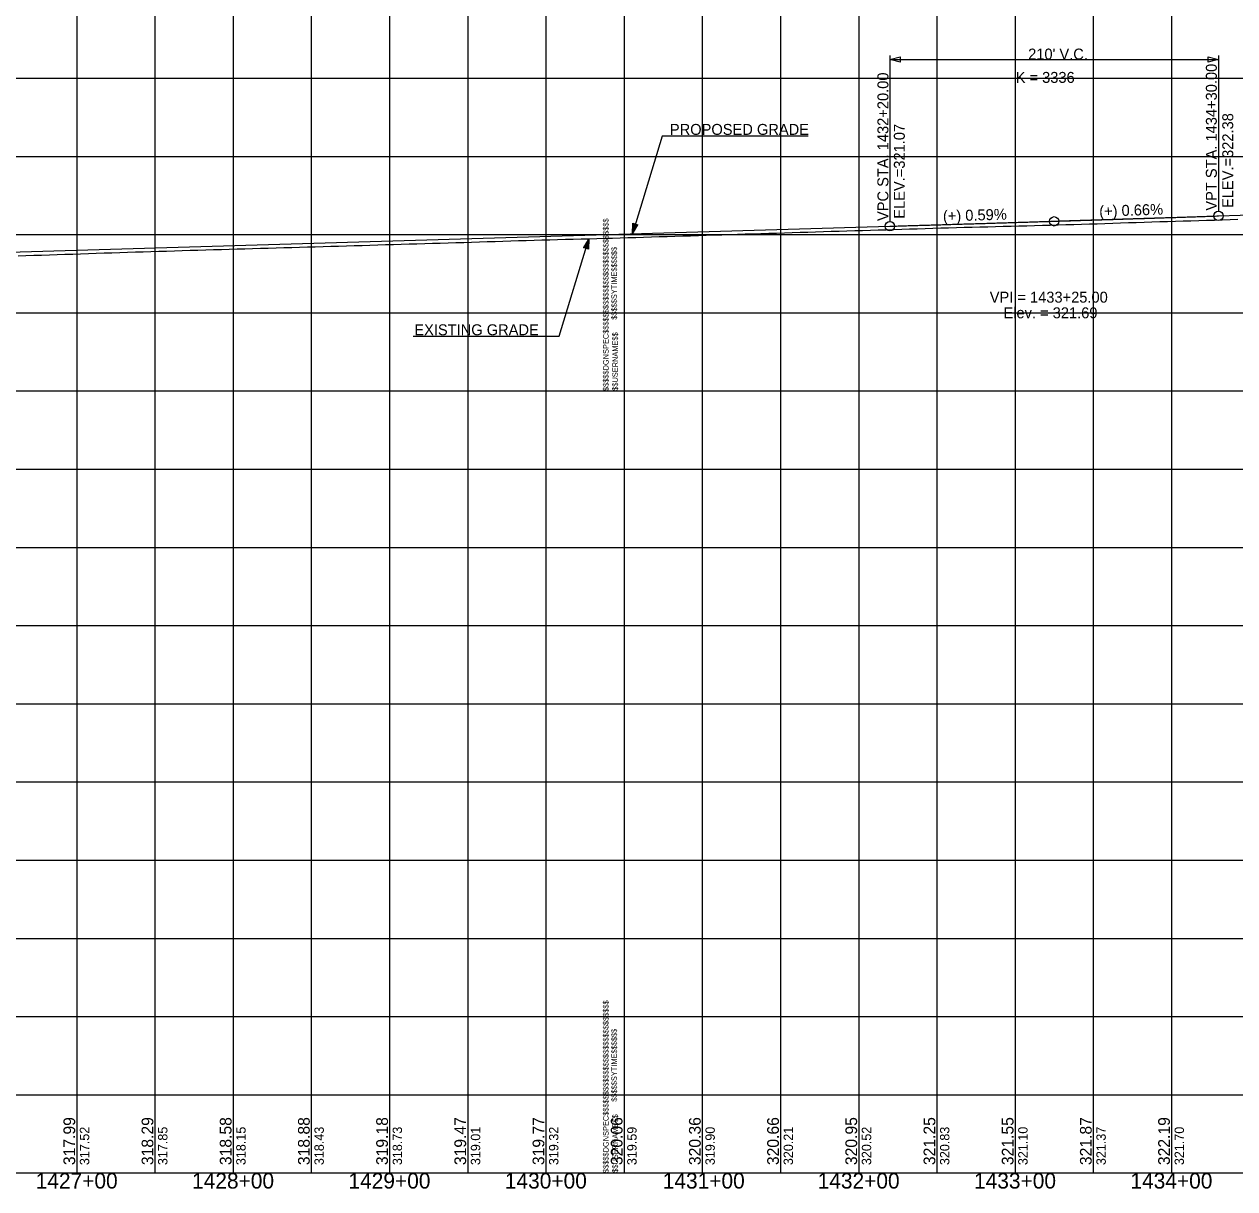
# Model space of a CAD drawing. Extents: x -90830 to 2015517, y -20856 to 836331.
# Drawn here: x 31590 to 32364, y -10807 to -10063 of the extents above; entities that cross this region are included whole.
import ezdxf

# ---------------------------------------------------------------- set-up
doc = ezdxf.new("R2010")
doc.units = 0
for name, color, linetype in [('Level 1', 7, 'Continuous'), ('RD_DDB_GradeTX', 7, 'Continuous'), ('RD_DDB_Profile_Elev', 7, 'Continuous'), ('RD_DDB_Profile_EX', 7, 'Continuous'), ('RD_DDB_Profile_Lbl', 7, 'Continuous'), ('RD_DDB_Profile_PR', 7, 'Continuous'), ('RD_DDB_StaTX', 7, 'Continuous'), ('RD_DDB_StripGrade', 7, 'Continuous'), ('RD_DDB_VCLbl', 7, 'Continuous'), ('RD_GPK_Profile_Cell', 7, 'Continuous'), ('RD_PD_Final_TX', 7, 'Continuous'), ('RD_TX_Drainage', 7, 'Continuous')]:
    doc.layers.add(name, color=color, linetype=linetype)

msp = doc.modelspace()

# ---------------------------------------------------------------- linework, layer by layer
at = {"layer": 'Level 1'}
for p, q in [((31623.46, -9797.12), (31623.46, -10297.12)), ((31673.46, -9797.12), (31673.46, -10297.12)), ((31723.46, -9797.12), (31723.46, -10297.12)), ((31773.46, -9797.12), (31773.46, -10297.12)), ((31823.46, -9797.12), (31823.46, -10297.12)), ((31873.46, -9797.12), (31873.46, -10297.12)), ((31923.46, -9797.12), (31923.46, -10297.12)), ((31973.46, -9797.12), (31973.46, -10297.12)), ((31973.46, -9797.12), (31973.46, -10297.12)), ((31973.46, -9797.12), (31973.46, -10297.12)), ((32023.46, -9797.12), (32023.46, -10297.12)), ((32073.46, -9797.12), (32073.46, -10297.12)), ((32123.46, -9797.12), (32123.46, -10297.12)), ((32173.46, -9797.12), (32173.46, -10297.12)), ((32223.46, -9797.12), (32223.46, -10297.12)), ((32273.46, -9797.12), (32273.46, -10297.12)), ((32323.46, -9797.12), (32323.46, -10297.12)), ((30373.46, -10097.12), (31973.46, -10097.12)), ((31973.46, -10097.12), (33573.46, -10097.12)), ((30373.46, -10147.12), (31973.46, -10147.12)), ((31973.46, -10147.12), (33573.46, -10147.12)), ((30373.46, -10197.12), (31973.46, -10197.12)), ((31973.46, -10197.12), (33573.46, -10197.12)), ((30373.46, -10247.12), (31973.46, -10247.12)), ((31973.46, -10247.12), (33573.46, -10247.12)), ((30373.46, -10297.12), (31973.46, -10297.12)), ((30373.46, -10297.12), (31973.46, -10297.12)), ((31623.46, -10297.12), (31623.46, -10797.12)), ((31673.46, -10297.12), (31673.46, -10797.12)), ((31723.46, -10297.12), (31723.46, -10797.12)), ((31773.46, -10297.12), (31773.46, -10797.12)), ((31823.46, -10297.12), (31823.46, -10797.12)), ((31873.46, -10297.12), (31873.46, -10797.12)), ((31923.46, -10297.12), (31923.46, -10797.12)), ((31973.46, -10297.12), (33573.46, -10297.12)), ((31973.46, -10297.12), (31973.46, -10797.12)), ((31973.46, -10297.12), (31973.46, -10797.12)), ((31973.46, -10297.12), (33573.46, -10297.12)), ((31973.46, -10297.12), (31973.46, -10797.12)), ((32023.46, -10297.12), (32023.46, -10797.12)), ((32073.46, -10297.12), (32073.46, -10797.12)), ((32123.46, -10297.12), (32123.46, -10797.12)), ((32173.46, -10297.12), (32173.46, -10797.12)), ((32223.46, -10297.12), (32223.46, -10797.12)), ((32273.46, -10297.12), (32273.46, -10797.12)), ((32323.46, -10297.12), (32323.46, -10797.12)), ((30373.46, -10347.12), (31973.46, -10347.12)), ((31973.46, -10347.12), (33573.46, -10347.12)), ((30373.46, -10397.12), (31973.46, -10397.12)), ((31973.46, -10397.12), (33573.46, -10397.12)), ((30373.46, -10447.12), (31973.46, -10447.12)), ((31973.46, -10447.12), (33573.46, -10447.12)), ((30373.46, -10497.12), (31973.46, -10497.12)), ((31973.46, -10497.12), (33573.46, -10497.12)), ((30373.46, -10547.12), (31973.46, -10547.12)), ((31973.46, -10547.12), (33573.46, -10547.12)), ((30373.46, -10597.12), (31973.46, -10597.12)), ((31973.46, -10597.12), (33573.46, -10597.12)), ((30373.46, -10647.12), (31973.46, -10647.12)), ((31973.46, -10647.12), (33573.46, -10647.12)), ((30373.46, -10697.12), (31973.46, -10697.12)), ((31973.46, -10697.12), (33573.46, -10697.12)), ((30373.46, -10747.12), (31973.46, -10747.12)), ((31973.46, -10747.12), (33573.46, -10747.12)), ((30373.46, -10797.12), (31973.46, -10797.12)), ((31973.46, -10797.12), (33573.46, -10797.12))]:
    msp.add_line(p, q, dxfattribs=at)
at = {"layer": 'RD_DDB_GradeTX'}
for p, q in [((32319.42, -10186.33), (32251.46, -10188.56)), ((32177.49, -10190.76), (32245.46, -10188.74))]:
    msp.add_line(p, q, dxfattribs=at)
msp.add_circle((32248.46, -10188.65), 3, dxfattribs=at)
at = {"layer": 'RD_DDB_Profile_EX'}
for points in [[(31920.95, -10200.57), (31925.95, -10200.43), (31930.95, -10200.3), (31935.95, -10200.16), (31940.95, -10200.01), (31945.95, -10199.87), (31950.95, -10199.74), (31955.95, -10199.62), (31960.95, -10199.5), (31965.95, -10199.38), (31970.95, -10199.24), (31975.95, -10199.07), (31980.95, -10198.9), (31985.95, -10198.73), (31990.95, -10198.58), (31995.95, -10198.44), (32000.95, -10198.31), (32005.95, -10198.18), (32010.95, -10198.03), (32015.95, -10197.86), (32020.95, -10197.7), (32025.95, -10197.53), (32030.95, -10197.36), (32035.95, -10197.19), (32040.95, -10197.01), (32045.95, -10196.84), (32050.95, -10196.68), (32055.95, -10196.55), (32060.95, -10196.41), (32065.95, -10196.28), (32070.95, -10196.13), (32075.95, -10195.98), (32080.95, -10195.82), (32085.95, -10195.67), (32090.95, -10195.51), (32095.95, -10195.33), (32100.95, -10195.16), (32105.95, -10194.99), (32110.95, -10194.84), (32115.95, -10194.7), (32120.95, -10194.57), (32125.95, -10194.43), (32130.95, -10194.29), (32135.95, -10194.14), (32140.95, -10193.99), (32145.95, -10193.84), (32150.95, -10193.68), (32155.95, -10193.51), (32160.95, -10193.35), (32165.95, -10193.18), (32170.95, -10193.02), (32175.95, -10192.88), (32180.95, -10192.74), (32185.95, -10192.6), (32190.95, -10192.47), (32195.95, -10192.33), (32200.95, -10192.21), (32205.95, -10192.08), (32210.95, -10191.95), (32215.95, -10191.83), (32220.95, -10191.69), (32225.95, -10191.56), (32230.95, -10191.43), (32235.95, -10191.31), (32240.95, -10191.18), (32245.95, -10191.06), (32250.95, -10190.92), (32255.95, -10190.77), (32260.95, -10190.63), (32265.95, -10190.48), (32270.95, -10190.33), (32275.95, -10190.16), (32280.95, -10190), (32285.95, -10189.83), (32290.95, -10189.67), (32295.95, -10189.49), (32300.95, -10189.32), (32305.95, -10189.15), (32310.95, -10188.99), (32315.95, -10188.85), (32320.95, -10188.71), (32325.95, -10188.56), (32330.95, -10188.42), (32335.95, -10188.28), (32340.95, -10188.13), (32345.95, -10187.99), (32350.95, -10187.83), (32355.95, -10187.67), (32360.95, -10187.51), (32365.95, -10187.34)], [(31585.95, -10210.68), (31590.95, -10210.53), (31595.95, -10210.38), (31600.95, -10210.23), (31605.95, -10210.08), (31610.95, -10209.92), (31615.95, -10209.75), (31620.95, -10209.58), (31625.95, -10209.41), (31630.95, -10209.23), (31635.95, -10209.06), (31640.95, -10208.88), (31645.95, -10208.7), (31650.95, -10208.54), (31655.95, -10208.4), (31660.95, -10208.26), (31665.95, -10208.12), (31670.95, -10207.97), (31675.95, -10207.81), (31680.95, -10207.64), (31685.95, -10207.48), (31690.95, -10207.31), (31695.95, -10207.16), (31700.95, -10207), (31705.95, -10206.84), (31710.95, -10206.7), (31715.95, -10206.56), (31720.95, -10206.43), (31725.95, -10206.3), (31730.95, -10206.16), (31735.95, -10206.01), (31740.95, -10205.87), (31745.95, -10205.72), (31750.95, -10205.58), (31755.95, -10205.45), (31760.95, -10205.31), (31765.95, -10205.17), (31770.95, -10205.04), (31775.95, -10204.9), (31780.95, -10204.77), (31785.95, -10204.63), (31790.95, -10204.49), (31795.95, -10204.33), (31800.95, -10204.17), (31805.95, -10204.02), (31810.95, -10203.87), (31815.95, -10203.71), (31820.95, -10203.56), (31825.95, -10203.41), (31830.95, -10203.27), (31835.95, -10203.12), (31840.95, -10202.98), (31845.95, -10202.84), (31850.95, -10202.7), (31855.95, -10202.56), (31860.95, -10202.42), (31865.95, -10202.28), (31870.95, -10202.13), (31875.95, -10201.97), (31880.95, -10201.8), (31885.95, -10201.63), (31890.95, -10201.47), (31895.95, -10201.3), (31900.95, -10201.14), (31905.95, -10200.98), (31910.95, -10200.83), (31915.95, -10200.7), (31920.95, -10200.57)]]:
    msp.add_lwpolyline(points, dxfattribs=at)
at = {"layer": 'RD_DDB_Profile_PR'}
for p, q in [((32353.46, -10185.21), (32518.46, -10179.81)), ((31183.46, -10220.19), (32143.46, -10191.76))]:
    msp.add_line(p, q, dxfattribs=at)
msp.add_spline([(32143.46, -10191.76), (32147.66, -10191.64), (32151.86, -10191.51), (32156.06, -10191.39), (32160.26, -10191.26), (32164.46, -10191.14), (32168.66, -10191.01), (32172.86, -10190.89), (32177.06, -10190.76), (32181.26, -10190.63), (32185.46, -10190.51), (32189.66, -10190.38), (32193.86, -10190.25), (32198.06, -10190.12), (32202.26, -10190), (32206.46, -10189.87), (32210.66, -10189.74), (32214.86, -10189.61), (32219.06, -10189.48), (32223.26, -10189.35), (32227.46, -10189.22), (32231.66, -10189.09), (32235.86, -10188.96), (32240.06, -10188.83), (32244.26, -10188.7), (32248.46, -10188.57), (32252.66, -10188.44), (32256.86, -10188.31), (32261.06, -10188.18), (32265.26, -10188.05), (32269.46, -10187.91), (32273.66, -10187.78), (32277.86, -10187.65), (32282.06, -10187.51), (32286.26, -10187.38), (32290.46, -10187.25), (32294.66, -10187.11), (32298.86, -10186.98), (32303.06, -10186.85), (32307.26, -10186.71), (32311.46, -10186.58), (32315.66, -10186.44), (32319.86, -10186.31), (32324.06, -10186.17), (32328.26, -10186.03), (32332.46, -10185.9), (32336.66, -10185.76), (32340.86, -10185.63), (32345.06, -10185.49), (32349.26, -10185.35), (32353.46, -10185.21)], degree=3, dxfattribs=at)
at = {"layer": 'RD_DDB_VCLbl'}
for p, q in [((32143.46, -10082.71), (32143.46, -10188.76)), ((32143.46, -10085.21), (32353.46, -10085.21)), ((32353.46, -10082.71), (32353.46, -10182.21))]:
    msp.add_line(p, q, dxfattribs=at)
for centre in [(32353.46, -10185.21), (32143.46, -10191.76)]:
    msp.add_circle(centre, 3, dxfattribs=at)
at = {"layer": 'RD_GPK_Profile_Cell'}
msp.add_line((4823.46, -10797.12), (75223.46, -10797.12), dxfattribs=at)
at = {"layer": 'RD_PD_Final_TX'}
for p, q in [((31978.76, -10196.57), (31979.1, -10189.9)), ((31980.65, -10190.38), (31978.76, -10196.57)), ((31978.76, -10196.57), (31982.2, -10190.85)), ((31979.1, -10189.9), (31982.2, -10190.85)), ((31950.95, -10199.74), (31947.51, -10205.46)), ((31949.06, -10205.94), (31950.95, -10199.74)), ((31950.95, -10199.74), (31950.61, -10206.41)), ((31950.61, -10206.41), (31947.51, -10205.46))]:
    msp.add_line(p, q, dxfattribs=at)
for points in [[(32091.2, -10134.2), (31997.82, -10134.2), (31978.76, -10196.57)], [(31980.59, -10190.44), (31978.82, -10196.21), (31980.56, -10190.39), (31978.85, -10195.93), (31980.49, -10190.4), (31978.86, -10195.73), (31980.41, -10190.39), (31978.86, -10195.49), (31980.35, -10190.35), (31978.89, -10195.14), (31980.26, -10190.31), (31978.92, -10194.75), (31980.18, -10190.32), (31978.94, -10194.46), (31980.12, -10190.28), (31978.95, -10194.13), (31980.04, -10190.3), (31978.97, -10193.84), (31979.99, -10190.23), (31978.98, -10193.59), (31979.89, -10190.23), (31978.99, -10193.23), (31979.82, -10190.19), (31979.04, -10192.8), (31979.75, -10190.16), (31979.02, -10192.5), (31979.67, -10190.13), (31979.04, -10192.04), (31979.59, -10190.14), (31979.09, -10191.68), (31979.51, -10190.07), (31979.1, -10191.36), (31979.44, -10190.08), (31979.1, -10191.07), (31979.37, -10190.01), (31979.13, -10190.71), (31979.29, -10190.05), (31979.15, -10190.31), (31979.21, -10190.05)], [(31978.93, -10196.19), (31980.68, -10190.47), (31979.03, -10195.99), (31980.75, -10190.49), (31979.13, -10195.81), (31980.81, -10190.48), (31979.25, -10195.65), (31980.86, -10190.51), (31979.38, -10195.45), (31980.93, -10190.52), (31979.49, -10195.26), (31980.98, -10190.53), (31979.63, -10195.04), (31981.05, -10190.54), (31979.78, -10194.77), (31981.13, -10190.58), (31979.91, -10194.52), (31981.19, -10190.57), (31980.06, -10194.28), (31981.25, -10190.6), (31980.21, -10194.04), (31981.32, -10190.62), (31980.36, -10193.78), (31981.36, -10190.68), (31980.57, -10193.44), (31981.43, -10190.67), (31980.72, -10193.22), (31981.49, -10190.66), (31980.91, -10192.92), (31981.54, -10190.7), (31981.06, -10192.62), (31981.62, -10190.74), (31981.2, -10192.38), (31981.68, -10190.8), (31981.36, -10192.16), (31981.73, -10190.82), (31981.54, -10191.81), (31981.84, -10190.8), (31981.66, -10191.61), (31981.94, -10190.83), (31981.78, -10191.48), (31982.02, -10190.92), (31982.11, -10190.88), (31982, -10190.91)], [(31838.51, -10262.11), (31931.9, -10262.11), (31950.95, -10199.74)], [(31950.78, -10200.13), (31949.04, -10205.84), (31950.68, -10200.32), (31948.96, -10205.82), (31950.58, -10200.5), (31948.9, -10205.83), (31950.46, -10200.66), (31948.85, -10205.8), (31950.33, -10200.86), (31948.78, -10205.8), (31950.22, -10201.05), (31948.73, -10205.78), (31950.08, -10201.27), (31948.66, -10205.77), (31949.93, -10201.55), (31948.58, -10205.73), (31949.8, -10201.79), (31948.52, -10205.74), (31949.65, -10202.04), (31948.46, -10205.71), (31949.5, -10202.27), (31948.4, -10205.69), (31949.35, -10202.53), (31948.36, -10205.64), (31949.14, -10202.88), (31948.28, -10205.64), (31948.99, -10203.1), (31948.22, -10205.65), (31948.8, -10203.39), (31948.17, -10205.61), (31948.65, -10203.7), (31948.1, -10205.57), (31948.51, -10203.93), (31948.03, -10205.51), (31948.35, -10204.15), (31947.98, -10205.49), (31948.17, -10204.5), (31947.87, -10205.52), (31948.05, -10204.7), (31947.77, -10205.49), (31947.93, -10204.83), (31947.69, -10205.39), (31947.6, -10205.44), (31947.71, -10205.4)], [(31949.12, -10205.87), (31950.89, -10200.1), (31949.15, -10205.92), (31950.86, -10200.39), (31949.22, -10205.92), (31950.85, -10200.58), (31949.3, -10205.93), (31950.85, -10200.82), (31949.36, -10205.96), (31950.83, -10201.18), (31949.45, -10206), (31950.79, -10201.56), (31949.54, -10206), (31950.77, -10201.85), (31949.6, -10206.03), (31950.76, -10202.18), (31949.67, -10206.01), (31950.74, -10202.47), (31949.72, -10206.08), (31950.73, -10202.72), (31949.82, -10206.08), (31950.72, -10203.08), (31949.89, -10206.12), (31950.67, -10203.51), (31949.96, -10206.16), (31950.69, -10203.81), (31950.04, -10206.18), (31950.67, -10204.27), (31950.12, -10206.18), (31950.62, -10204.63), (31950.2, -10206.24), (31950.61, -10204.95), (31950.27, -10206.24), (31950.61, -10205.25), (31950.34, -10206.3), (31950.58, -10205.6), (31950.42, -10206.27), (31950.56, -10206), (31950.5, -10206.27)]]:
    msp.add_lwpolyline(points, dxfattribs=at)
at = {"layer": 'RD_TX_Drainage'}
for points in [[(32150.06, -10086.86), (32143.46, -10085.21), (32150.06, -10083.56)], [(32346.86, -10083.56), (32353.46, -10085.21), (32346.86, -10086.86)]]:
    msp.add_lwpolyline(points, close=True, dxfattribs=at)

# ---------------------------------------------------------------- texts
at = {"layer": 'Level 1'}
for s, p in [('$$$$$DGNSPEC$$$$$$$$$$$$$$$$$$$$$$$$$$$$', (31963.56, -10297.17)), ('$$$$$SYTIME$$$$$$', (31968.86, -10251.57)), ('$$USERNAME$$', (31969.46, -10297.02)), ('$$$$$DGNSPEC$$$$$$$$$$$$$$$$$$$$$$$$$$$$', (31963.56, -10797.17)), ('$$$$$SYTIME$$$$$$', (31968.86, -10751.57)), ('$$USERNAME$$', (31969.46, -10797.02))]:
    msp.add_text(s, height=3.5436, rotation=90, dxfattribs=at).set_placement(p)
at = {"layer": 'RD_DDB_GradeTX'}
for s, rotation, p in [('(+) 0.66%', 1.87646, (32277.38, -10185.71)), ('(+) 0.59%', 1.69628, (32177.43, -10188.76))]:
    msp.add_text(s, height=7, rotation=rotation, dxfattribs=at).set_placement(p)
at = {"layer": 'RD_DDB_Profile_Elev'}
for s, p in [('317.99', (31622.46, -10792.12)), ('318.29', (31672.46, -10792.12)), ('318.58', (31722.46, -10792.12)), ('318.88', (31772.46, -10792.12)), ('319.18', (31822.46, -10792.12)), ('319.47', (31872.46, -10792.12)), ('319.77', (31922.46, -10792.12)), ('320.06', (31972.46, -10792.12)), ('320.36', (32022.46, -10792.12)), ('320.66', (32072.46, -10792.12)), ('320.95', (32122.46, -10792.12)), ('321.25', (32172.46, -10792.12)), ('321.55', (32222.46, -10792.12)), ('321.87', (32272.46, -10792.12)), ('322.19', (32322.46, -10792.12))]:
    msp.add_text(s, height=7.5, rotation=90, dxfattribs=at).set_placement(p)
at = {"layer": 'RD_DDB_Profile_Lbl'}
for s, p in [('VPI = 1433+25.00', (32207.27, -10240.65)), ('Elev. = 321.69', (32216.04, -10250.65))]:
    msp.add_text(s, height=7, dxfattribs=at).set_placement(p)
at = {"layer": 'RD_DDB_StaTX'}
for s, p in [('1427+00', (31597.21, -10807.12)), ('1428+00', (31697.21, -10807.12)), ('1429+00', (31797.21, -10807.12)), ('1430+00', (31897.21, -10807.12)), ('1431+00', (31998.17, -10807.12)), ('1432+00', (32097.21, -10807.12)), ('1433+00', (32197.21, -10807.12)), ('1434+00', (32297.21, -10807.12))]:
    msp.add_text(s, height=10, dxfattribs=at).set_placement(p)
at = {"layer": 'RD_DDB_StripGrade'}
for s, height, p in [('VPT STA. 1434+30.00 ', 7, (32352.46, -10181.84)), ('VPC STA. 1432+20.00 ', 7, (32142.46, -10188.47)), ('ELEV.=322.38', 7, (32362.96, -10180.12)), ('ELEV.=321.07', 7, (32152.96, -10186.99)), ('317.52', 6, (31631.46, -10792.12)), ('317.85', 6, (31681.46, -10792.12)), ('318.15', 6, (31731.46, -10792.12)), ('318.43', 6, (31781.46, -10792.12)), ('318.73', 6, (31831.46, -10792.12)), ('319.01', 6, (31881.46, -10792.12)), ('319.32', 6, (31931.46, -10792.12)), ('319.59', 6, (31981.46, -10792.12)), ('319.90', 6, (32031.46, -10792.12)), ('320.21', 6, (32081.46, -10792.12)), ('320.52', 6, (32131.46, -10792.12)), ('320.83', 6, (32181.46, -10792.12)), ('321.10', 6, (32231.46, -10792.12)), ('321.37', 6, (32281.46, -10792.12)), ('321.70', 6, (32331.46, -10792.12))]:
    msp.add_text(s, height=height, rotation=90, dxfattribs=at).set_placement(p)
at = {"layer": 'RD_DDB_VCLbl'}
for s, p in [("210' V.C.", (32231.82, -10085.21)), ('K = 3336', (32223.85, -10100.12))]:
    msp.add_text(s, height=7, dxfattribs=at).set_placement(p)
at = {"layer": 'RD_PD_Final_TX'}
for s, p in [('PROPOSED GRADE', (32002.75, -10133.38)), ('EXISTING GRADE', (31839.33, -10261.5))]:
    msp.add_text(s, height=7, dxfattribs=at).set_placement(p)

doc.saveas('drawing.dxf')
